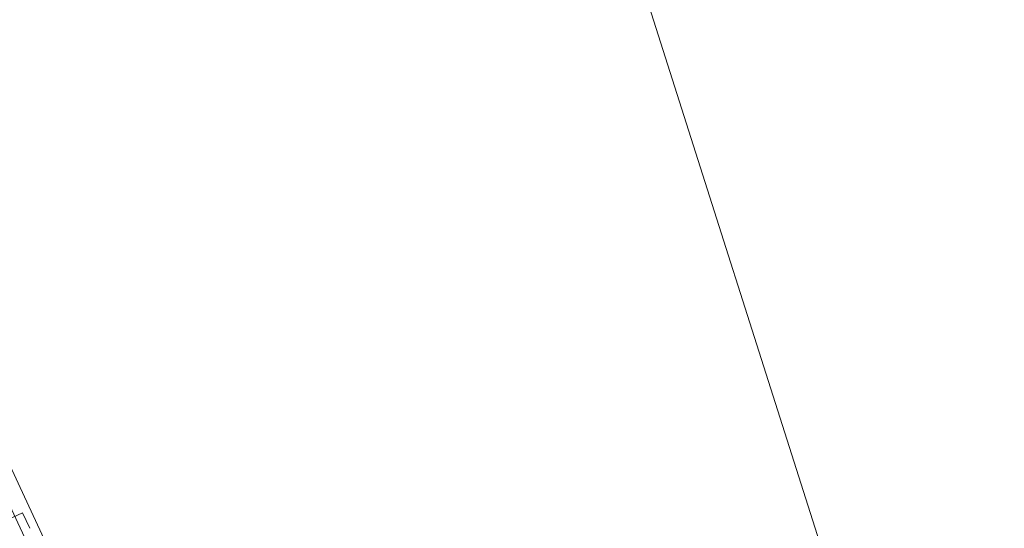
# Model space of a CAD drawing. Header units: millimetres. Extents: x -188930 to 271134, y -158090 to 283816.
# Tile 517 of 610: x 52298 to 53222, y 72468 to 72945. Entities that reach past the tile are written whole.
import ezdxf

# ---------------------------------------------------------------- set-up
doc = ezdxf.new("R2010")
doc.units = ezdxf.units.MM
doc.linetypes.add('AA_PRZERYWANA', pattern=[4, 3, -1])
for name, color, linetype, lineweight in [('A-DETL-1', 5, 'AA_PRZERYWANA', 25), ('A-DETL-2', 5, 'Continuous', 25), ('C-TOPO-MAJR', 7, 'Continuous', 9), ('I-FURN', 30, 'Continuous', 9)]:
    doc.layers.add(name, color=color, linetype=linetype, lineweight=lineweight)

# ---------------------------------------------------------------- blocks, each defined once
blk = doc.blocks.new('LARSLAJ_hamak - LARSLAJ_hamak-V32-PZT-dwg')
at = {"layer": 'I-FURN'}
for p, q in [((-2700.38, -451.46), (-2700.38, 448.54)), ((-2700.4, -451.46), (-2716.35, -451.46)), ((-2700.4, -451.46), (-2716.35, -451.46))]:
    blk.add_line(p, q, dxfattribs=at)
at = {"layer": 'I-FURN', "flags": 128}
for points in [[(-930.82, -443.46), (-1017.99, -443.46), (-1106.71, -443.46), (-1196.83, -443.46), (-1288.2, -443.46), (-1380.67, -443.46), (-1474.11, -443.46), (-1568.36, -443.46), (-1663.27, -443.46), (-1758.68, -443.46), (-1854.46, -443.46), (-1950.43, -443.46), (-2046.45, -443.46), (-2142.37, -443.46), (-2238.03, -443.46), (-2333.28, -443.46), (-2427.96, -443.46), (-2521.93, -443.46), (-2615.03, -443.46), (-2707.12, -443.46), (-2798.04, -443.46), (-2887.66, -443.46), (-2975.83, -443.46), (-3030.81, -443.46)], [(-3030.81, -459.46), (-2943.64, -459.46), (-2854.92, -459.46), (-2764.8, -459.46), (-2673.44, -459.46), (-2580.96, -459.46), (-2487.52, -459.46), (-2393.27, -459.46), (-2298.36, -459.46), (-2202.95, -459.46), (-2107.18, -459.46), (-2011.2, -459.46), (-1915.18, -459.46), (-1819.26, -459.46), (-1723.6, -459.46), (-1628.36, -459.46), (-1533.67, -459.46), (-1439.7, -459.46), (-1346.6, -459.46), (-1254.51, -459.46), (-1163.59, -459.46), (-1073.97, -459.46), (-985.8, -459.46), (-930.82, -459.46)]]:
    blk.add_lwpolyline(points, dxfattribs=at)

msp = doc.modelspace()

# ---------------------------------------------------------------- linework, layer by layer
at = {"layer": 'A-DETL-1'}
msp.add_arc((41477.35, 67739.67), 13801.5, 353.495703, 77.182857, dxfattribs=at)
at = {"layer": 'A-DETL-2'}
msp.add_arc((51671.06, 71887.83), 2666.6, 302.76713, 22.58919, dxfattribs=at)
at = {"layer": 'C-TOPO-MAJR', "flags": 128}
msp.add_lwpolyline([(8111.45, 111806.27), (14437.29, 111348.77), (16570.76, 110090.76), (22954.65, 104467.55), (26994.46, 95583.33), (30959.3, 97922.63), (34218.94, 99811.15), (38263.44, 101081.64), (41195.35, 101155.85), (44102.85, 100450.52), (45375.77, 98489.44), (45397.57, 97557.94), (39079.88, 95452.05), (39988.99, 86281.04), (51222.2, 78198.12), (53582.07, 70778.54), (66480.99, 58543.04), (67252.52, 57536.1), (72253.59, 46482.07), (74597.61, 42729.36), (76136.82, 36003.81), (82648.81, 24851.64), (80896.92, 21834.95), (79078.99, 19207.32)], dxfattribs=at)

# ---------------------------------------------------------------- block references
at = {"layer": 'I-FURN', "rotation": 114.9659055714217}
msp.add_blockref('LARSLAJ_hamak - LARSLAJ_hamak-V32-PZT-dwg', (50752.09, 74740.31), dxfattribs=at)

doc.saveas('drawing.dxf')
